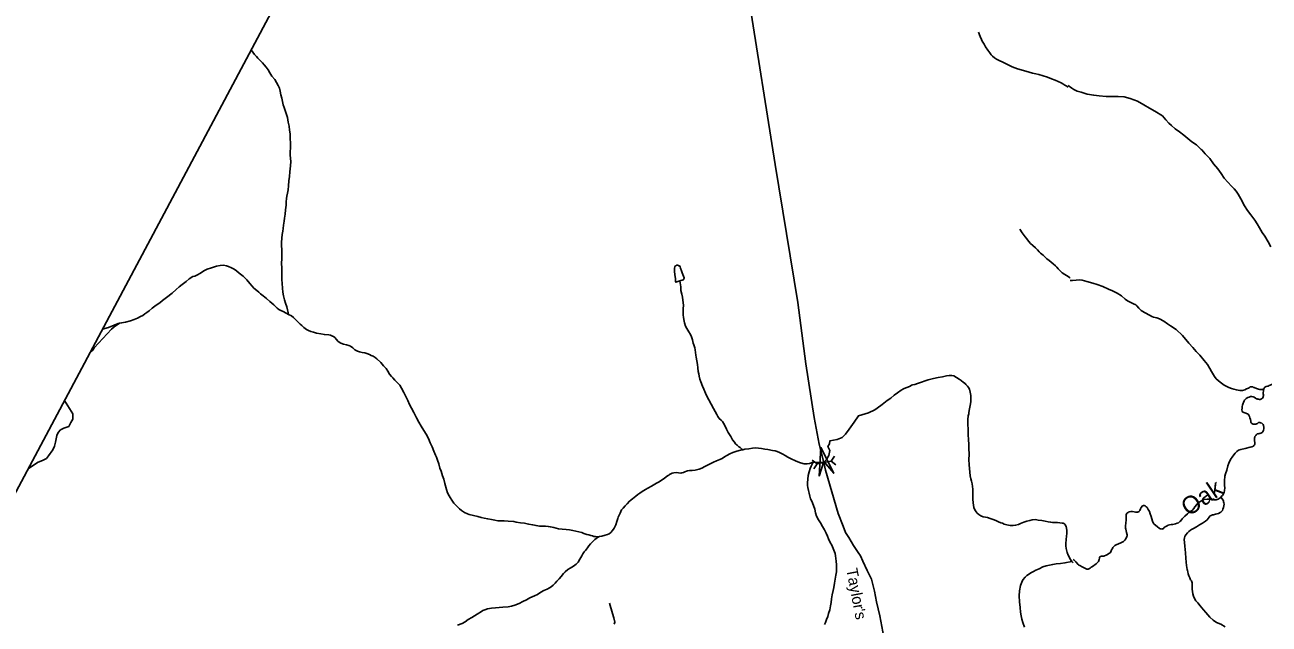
# Model space of a CAD drawing. Extents: x 2220236 to 2384410, y 720751 to 894131.
# Drawn here: x 2286380 to 2296936, y 880140 to 885224 of the extents above; entities that cross this region are included whole.
import ezdxf

# ---------------------------------------------------------------- set-up
doc = ezdxf.new("R2010")
doc.units = 0
doc.layers.add('Default', color=7, linetype='Continuous')

msp = doc.modelspace()

# ---------------------------------------------------------------- linework, layer by layer
at = {"layer": 'Default'}
for p, q in [((2293060, 881530), (2293101, 881500)), ((2293074, 881458), (2293101, 881500)), ((2293101, 881500), (2293220, 881522)), ((2293248, 881564), (2293220, 881522)), ((2293261, 881492), (2293220, 881522))]:
    msp.add_line(p, q, dxfattribs=at)
for points in [[(2293118, 894131), (2291904, 891776), (2258822, 829665), (2255410, 823324), (2242089, 797599), (2231460, 775981), (2225011, 762953), (2220576, 753519)], [(2292523, 885450), (2292745, 884038), (2292937, 882869), (2293005, 882349), (2293075, 881892), (2293118, 881667), (2293158, 881512), (2293172, 881445), (2293280, 881077), (2293323, 880972), (2293342, 880918), (2293370, 880875), (2293410, 880807), (2293449, 880746), (2293470, 880718), (2293490, 880675), (2293527, 880594), (2293562, 880521), (2293588, 880419), (2293605, 880330), (2293634, 880209), (2293693, 879892)], [(2294471, 885161), (2294484, 885125), (2294496, 885099), (2294502, 885086), (2294508, 885078), (2294519, 885059), (2294530, 885038), (2294549, 885010), (2294567, 884988), (2294579, 884971), (2294589, 884958), (2294605, 884944), (2294623, 884933), (2294647, 884921), (2294677, 884908), (2294706, 884893), (2294728, 884881), (2294756, 884867), (2294802, 884852), (2294852, 884836), (2294900, 884823), (2294928, 884815), (2294956, 884809), (2294982, 884804), (2295019, 884791), (2295056, 884779), (2295089, 884766), (2295121, 884755), (2295147, 884743), (2295171, 884731), (2295186, 884723), (2295203, 884713), (2295221, 884704), (2295231, 884695), (2295232, 884695)], [(2288300, 885011), (2288328, 884973), (2288344, 884955), (2288357, 884941), (2288376, 884922), (2288395, 884902), (2288411, 884886), (2288427, 884866), (2288443, 884842), (2288457, 884818), (2288476, 884790), (2288500, 884761), (2288516, 884734), (2288530, 884709), (2288539, 884687), (2288545, 884661), (2288553, 884631), (2288559, 884601), (2288566, 884573), (2288572, 884547), (2288580, 884522), (2288588, 884497), (2288601, 884465), (2288608, 884437), (2288615, 884399), (2288622, 884364), (2288626, 884332), (2288630, 884300), (2288632, 884261), (2288635, 884219), (2288635, 884204), (2288635, 884180), (2288631, 884146), (2288632, 884122), (2288634, 884091), (2288636, 884066), (2288634, 884027), (2288629, 883978), (2288624, 883937), (2288620, 883900), (2288618, 883857), (2288615, 883824), (2288609, 883795), (2288603, 883772), (2288599, 883752), (2288597, 883723), (2288596, 883693), (2288592, 883655), (2288588, 883619), (2288584, 883585), (2288581, 883559), (2288575, 883525), (2288571, 883496), (2288568, 883473), (2288564, 883445), (2288560, 883413), (2288558, 883377), (2288559, 883291), (2288560, 883239), (2288558, 883201), (2288559, 883161), (2288559, 883093), (2288559, 883065), (2288562, 883031), (2288566, 882991), (2288570, 882955), (2288575, 882925), (2288583, 882891), (2288591, 882863), (2288602, 882831), (2288608, 882807), (2288614, 882783), (2288617, 882768)], [(2295232, 884711), (2295262, 884687), (2295278, 884675), (2295308, 884661), (2295340, 884653), (2295392, 884637), (2295448, 884627), (2295494, 884623), (2295554, 884617), (2295600, 884616), (2295656, 884615), (2295706, 884613), (2295758, 884599), (2295818, 884577), (2295872, 884546), (2295920, 884516), (2295966, 884493), (2296030, 884453), (2296060, 884417), (2296086, 884391), (2296108, 884369), (2296140, 884342), (2296176, 884317), (2296212, 884289), (2296246, 884259), (2296280, 884233), (2296320, 884207), (2296360, 884168), (2296364, 884165), (2296394, 884129), (2296434, 884089), (2296464, 884045), (2296500, 884003), (2296528, 883963), (2296554, 883924), (2296586, 883889), (2296618, 883855), (2296640, 883833), (2296656, 883813), (2296674, 883787), (2296696, 883748), (2296706, 883729), (2296716, 883709), (2296728, 883689), (2296752, 883650), (2296780, 883613), (2296814, 883567), (2296834, 883536), (2296854, 883503), (2296878, 883463), (2296900, 883432), (2296928, 883383), (2296950, 883340)], [(2294820, 883490), (2294842, 883460), (2294867, 883426), (2294879, 883410), (2294895, 883390), (2294911, 883370), (2294930, 883353), (2294954, 883333), (2294972, 883315), (2294984, 883299), (2294996, 883286), (2295018, 883270), (2295034, 883256), (2295051, 883238), (2295069, 883226), (2295087, 883212), (2295105, 883197), (2295123, 883180), (2295135, 883168), (2295147, 883155), (2295163, 883137), (2295181, 883121), (2295202, 883105), (2295218, 883097), (2295232, 883090), (2295242, 883081), (2295248, 883076)], [(2287184, 882693), (2287201, 882695), (2287233, 882701), (2287275, 882712), (2287307, 882724), (2287335, 882736), (2287361, 882749), (2287380, 882759), (2287399, 882771), (2287414, 882783), (2287436, 882799), (2287460, 882820), (2287494, 882846), (2287524, 882866), (2287549, 882886), (2287583, 882911), (2287631, 882949), (2287665, 882979), (2287690, 883002), (2287716, 883022), (2287748, 883048), (2287774, 883068), (2287804, 883090), (2287823, 883092), (2287839, 883099), (2287869, 883118), (2287899, 883137), (2287928, 883152), (2287963, 883164), (2288005, 883176), (2288037, 883182), (2288064, 883185), (2288091, 883181), (2288109, 883175), (2288132, 883162), (2288155, 883150), (2288175, 883136), (2288199, 883118), (2288231, 883092), (2288262, 883062), (2288290, 883030), (2288308, 883007), (2288324, 882991), (2288348, 882969), (2288364, 882955), (2288379, 882943), (2288401, 882924), (2288429, 882902), (2288457, 882878), (2288491, 882848), (2288520, 882821), (2288534, 882810), (2288552, 882801), (2288572, 882791), (2288598, 882777), (2288617, 882768)], [(2291936, 883052), (2291902, 883040), (2291901, 883043), (2291900, 883046), (2291900, 883058), (2291899, 883072), (2291895, 883102), (2291891, 883134), (2291890, 883151), (2291891, 883160), (2291893, 883170), (2291897, 883177), (2291903, 883180), (2291909, 883184), (2291912, 883184), (2291920, 883184), (2291928, 883181), (2291934, 883179), (2291939, 883172), (2291943, 883161), (2291951, 883136), (2291957, 883119), (2291972, 883079), (2291972, 883074), (2291971, 883069), (2291970, 883065), (2291968, 883063), (2291964, 883061), (2291936, 883052)], [(2291936, 883052), (2291944, 883002), (2291946, 882969), (2291953, 882939), (2291959, 882913), (2291963, 882889), (2291966, 882869), (2291967, 882843), (2291965, 882817), (2291966, 882791), (2291966, 882762), (2291967, 882744), (2291971, 882725), (2291977, 882695), (2291985, 882669), (2291995, 882647), (2292012, 882621), (2292028, 882597), (2292036, 882576), (2292044, 882552), (2292051, 882524), (2292055, 882510), (2292063, 882483), (2292066, 882468), (2292069, 882444), (2292072, 882422), (2292076, 882404), (2292080, 882374), (2292086, 882343), (2292090, 882314), (2292093, 882284), (2292097, 882262), (2292101, 882244), (2292107, 882218), (2292116, 882196), (2292128, 882160), (2292140, 882132), (2292154, 882100), (2292166, 882074), (2292183, 882043), (2292203, 882005), (2292221, 881969), (2292250, 881917), (2292260, 881901), (2292270, 881885), (2292288, 881870), (2292298, 881858), (2292308, 881846), (2292319, 881824), (2292333, 881794), (2292347, 881766), (2292368, 881732), (2292384, 881704), (2292399, 881683), (2292410, 881669), (2292422, 881657), (2292436, 881645), (2292448, 881637), (2292462, 881625), (2292470, 881619)], [(2295249, 883056), (2295267, 883056), (2295298, 883058), (2295325, 883060), (2295350, 883059), (2295390, 883048), (2295441, 883033), (2295478, 883020), (2295524, 883004), (2295572, 882982), (2295608, 882968), (2295646, 882949), (2295684, 882925), (2295715, 882896), (2295733, 882884), (2295750, 882874), (2295786, 882858), (2295804, 882848), (2295813, 882841), (2295830, 882821), (2295850, 882801), (2295878, 882783), (2295926, 882758), (2295941, 882751), (2295956, 882745), (2295982, 882738), (2296006, 882730), (2296042, 882710), (2296074, 882688), (2296098, 882670), (2296146, 882640), (2296202, 882588), (2296254, 882524), (2296288, 882486), (2296316, 882453), (2296348, 882422), (2296384, 882376), (2296412, 882342), (2296434, 882308), (2296448, 882284), (2296472, 882242), (2296488, 882222), (2296520, 882193), (2296555, 882168), (2296594, 882148), (2296616, 882138), (2296636, 882133), (2296658, 882127), (2296686, 882122), (2296698, 882122), (2296710, 882123), (2296730, 882128), (2296744, 882135), (2296752, 882138), (2296760, 882143), (2296770, 882148), (2296776, 882152), (2296779, 882153), (2296782, 882154), (2296785, 882154), (2296788, 882154), (2296790, 882154), (2296792, 882154), (2296797, 882152), (2296804, 882148), (2296808, 882146), (2296828, 882138), (2296846, 882132), (2296856, 882130), (2296866, 882129), (2296878, 882130), (2296891, 882136)], [(2288617, 882768), (2288618, 882768), (2288642, 882754), (2288658, 882742), (2288674, 882726), (2288694, 882706), (2288717, 882684), (2288729, 882672), (2288747, 882657), (2288769, 882640), (2288787, 882631), (2288807, 882623), (2288829, 882616), (2288855, 882609), (2288891, 882602), (2288922, 882596), (2288959, 882594), (2288973, 882590), (2288989, 882584), (2288998, 882579), (2289010, 882571), (2289024, 882555), (2289036, 882539), (2289046, 882531), (2289060, 882523), (2289082, 882515), (2289108, 882508), (2289128, 882503), (2289143, 882498), (2289162, 882484), (2289180, 882468), (2289190, 882462), (2289203, 882456), (2289218, 882451), (2289243, 882445), (2289264, 882441), (2289282, 882436), (2289303, 882428), (2289318, 882419), (2289335, 882412), (2289352, 882402), (2289367, 882390), (2289399, 882358), (2289424, 882330), (2289444, 882308), (2289460, 882287), (2289474, 882261), (2289490, 882241), (2289501, 882228), (2289518, 882209), (2289533, 882195), (2289545, 882183), (2289561, 882166), (2289575, 882142), (2289594, 882106), (2289612, 882072), (2289628, 882036), (2289644, 882002), (2289659, 881973), (2289681, 881934), (2289703, 881889), (2289722, 881853), (2289742, 881818), (2289764, 881783), (2289784, 881752), (2289803, 881714), (2289819, 881678), (2289835, 881644), (2289850, 881608), (2289864, 881574), (2289872, 881556), (2289882, 881530), (2289891, 881500), (2289901, 881462), (2289911, 881437), (2289924, 881399), (2289934, 881369), (2289944, 881333), (2289957, 881283), (2289966, 881253), (2289979, 881229), (2289989, 881213), (2290003, 881191), (2290020, 881167), (2290038, 881146), (2290052, 881132), (2290068, 881118), (2290085, 881104), (2290111, 881088), (2290136, 881075), (2290150, 881069), (2290185, 881061), (2290223, 881052), (2290251, 881043), (2290277, 881038), (2290307, 881032), (2290340, 881026)], [(2287184, 882693), (2287138, 882661), (2287114, 882642), (2286969, 882485), (2286957, 882465), (2286937, 882451)], [(2287039, 882643), (2287089, 882657), (2287171, 882690), (2287184, 882693)], [(2293067, 881514), (2293158, 881512), (2293181, 881535), (2293200, 881569), (2293210, 881613), (2293193, 881647), (2293205, 881668), (2293210, 881696), (2293271, 881707), (2293314, 881723), (2293341, 881751), (2293374, 881794), (2293415, 881853), (2293452, 881907), (2293536, 881933), (2293591, 881957), (2293611, 881972), (2293652, 882002), (2293696, 882036), (2293726, 882058), (2293754, 882081), (2293783, 882102), (2293815, 882125), (2293835, 882137), (2293853, 882144), (2293871, 882151), (2293891, 882160), (2293903, 882166), (2293913, 882170), (2293931, 882174), (2293953, 882180), (2293970, 882186), (2293988, 882192), (2294018, 882205), (2294044, 882213), (2294090, 882224), (2294128, 882232), (2294166, 882238), (2294200, 882245), (2294222, 882248), (2294243, 882249), (2294260, 882245), (2294284, 882233), (2294306, 882219), (2294324, 882206), (2294344, 882190), (2294358, 882180), (2294364, 882174), (2294377, 882158), (2294385, 882146), (2294393, 882132), (2294401, 882108), (2294405, 882078), (2294405, 882048), (2294404, 882026), (2294399, 881994), (2294394, 881966), (2294389, 881936), (2294387, 881924), (2294383, 881906), (2294379, 881876), (2294379, 881834), (2294382, 881794), (2294384, 881752), (2294385, 881700), (2294387, 881668), (2294389, 881632), (2294390, 881580), (2294388, 881536), (2294391, 881492), (2294393, 881460), (2294397, 881428), (2294401, 881398), (2294406, 881372), (2294412, 881352), (2294418, 881330), (2294420, 881308), (2294423, 881284), (2294421, 881256), (2294421, 881226), (2294423, 881199), (2294426, 881168), (2294429, 881148), (2294432, 881129), (2294440, 881110), (2294450, 881092)], [(2296891, 882136), (2296888, 882122), (2296887, 882115), (2296886, 882104), (2296886, 882094), (2296888, 882086), (2296888, 882078), (2296886, 882071), (2296884, 882066), (2296879, 882058), (2296872, 882052), (2296865, 882048), (2296860, 882046), (2296854, 882046), (2296847, 882047), (2296840, 882048), (2296834, 882050), (2296828, 882052), (2296820, 882056), (2296808, 882064), (2296801, 882067), (2296790, 882070), (2296785, 882071), (2296778, 882070), (2296766, 882066), (2296756, 882062), (2296741, 882053), (2296733, 882045), (2296728, 882039), (2296725, 882034), (2296719, 882021), (2296716, 882014), (2296712, 882005), (2296710, 881996), (2296708, 881985), (2296706, 881972), (2296705, 881958), (2296706, 881946), (2296709, 881940), (2296716, 881937), (2296722, 881934), (2296738, 881930), (2296744, 881928), (2296753, 881923), (2296758, 881920), (2296764, 881912), (2296770, 881900), (2296773, 881890), (2296777, 881877), (2296781, 881862), (2296782, 881852), (2296784, 881848), (2296788, 881843), (2296794, 881838), (2296797, 881837), (2296800, 881837), (2296806, 881836), (2296818, 881836), (2296823, 881837), (2296828, 881838), (2296836, 881842), (2296844, 881848), (2296847, 881850), (2296852, 881850), (2296858, 881850), (2296864, 881848), (2296873, 881844), (2296880, 881840), (2296883, 881837), (2296886, 881832), (2296888, 881826), (2296890, 881810), (2296890, 881796), (2296888, 881784), (2296886, 881778), (2296883, 881773), (2296879, 881769), (2296876, 881766), (2296871, 881762), (2296867, 881760), (2296864, 881759), (2296860, 881758), (2296850, 881757), (2296843, 881755), (2296838, 881754), (2296835, 881753), (2296829, 881748), (2296826, 881746), (2296822, 881740), (2296816, 881731), (2296814, 881725), (2296812, 881719), (2296812, 881714), (2296812, 881695), (2296814, 881682), (2296814, 881668), (2296814, 881666)], [(2296960, 882174), (2296956, 882172), (2296946, 882168), (2296935, 882163), (2296929, 882160), (2296922, 882158), (2296912, 882156), (2296904, 882153), (2296898, 882148), (2296895, 882145), (2296893, 882141), (2296891, 882136)], [(2286408, 881457), (2286453, 881489), (2286492, 881514), (2286531, 881528), (2286563, 881546), (2286581, 881567), (2286618, 881619), (2286632, 881649), (2286641, 881684), (2286641, 881684), (2286650, 881739), (2286662, 881766), (2286682, 881787), (2286710, 881803), (2286710, 881803), (2286753, 881817), (2286753, 881817), (2286770, 881851), (2286770, 881851), (2286788, 881879), (2286788, 881879), (2286786, 881925), (2286717, 882038)], [(2291696, 881309), (2291739, 881335), (2291757, 881345), (2291777, 881359), (2291807, 881379), (2291833, 881397), (2291843, 881404), (2291849, 881408), (2291860, 881415), (2291872, 881420), (2291887, 881424), (2291907, 881426), (2291925, 881424), (2291945, 881421), (2291954, 881423), (2291968, 881427), (2291978, 881433), (2291992, 881438), (2292002, 881441), (2292020, 881443), (2292040, 881443), (2292068, 881446), (2292100, 881454), (2292124, 881462), (2292150, 881478), (2292176, 881490), (2292204, 881505), (2292223, 881513), (2292249, 881525), (2292275, 881535), (2292295, 881545), (2292315, 881558), (2292335, 881570), (2292361, 881584), (2292387, 881597), (2292421, 881608), (2292450, 881615), (2292470, 881619)], [(2292470, 881619), (2292488, 881623), (2292522, 881627), (2292552, 881632), (2292580, 881634), (2292604, 881632), (2292630, 881629), (2292658, 881625), (2292682, 881621), (2292722, 881613), (2292745, 881610), (2292761, 881605), (2292783, 881596), (2292809, 881582), (2292829, 881570), (2292853, 881557), (2292875, 881545), (2292923, 881521), (2292961, 881508), (2292991, 881501), (2293016, 881499), (2293036, 881503), (2293067, 881514)], [(2296814, 881666), (2296812, 881660), (2296807, 881654), (2296802, 881650), (2296789, 881645), (2296774, 881640), (2296734, 881630), (2296696, 881621), (2296677, 881615), (2296661, 881604), (2296648, 881590), (2296628, 881566), (2296609, 881537), (2296593, 881504), (2296586, 881482), (2296576, 881446), (2296566, 881416), (2296560, 881394), (2296556, 881356), (2296556, 881340), (2296558, 881316), (2296560, 881296), (2296558, 881274), (2296554, 881256), (2296548, 881244), (2296540, 881232), (2296530, 881222), (2296525, 881218)], [(2293067, 881514), (2293051, 881480), (2293042, 881459), (2293034, 881432), (2293026, 881400), (2293023, 881370), (2293021, 881338), (2293021, 881316), (2293023, 881298), (2293027, 881274), (2293033, 881250), (2293040, 881224), (2293046, 881204), (2293056, 881182), (2293070, 881146), (2293081, 881114), (2293087, 881083), (2293095, 881055), (2293112, 881025), (2293130, 880999), (2293147, 880969), (2293164, 880939), (2293178, 880911), (2293189, 880885), (2293199, 880862), (2293213, 880833), (2293225, 880809), (2293238, 880782), (2293244, 880766), (2293254, 880740), (2293258, 880720), (2293260, 880696), (2293262, 880674), (2293265, 880642), (2293267, 880612), (2293265, 880584), (2293260, 880556), (2293254, 880520), (2293248, 880488), (2293243, 880451), (2293237, 880425), (2293229, 880389), (2293223, 880353), (2293220, 880322), (2293216, 880294), (2293208, 880261), (2293199, 880229), (2293191, 880203), (2293181, 880179), (2293171, 880153), (2293165, 880135)], [(2291246, 880881), (2291256, 880882), (2291276, 880887), (2291302, 880893), (2291324, 880899), (2291338, 880907), (2291350, 880917), (2291365, 880933), (2291379, 880954), (2291393, 880982), (2291403, 881010), (2291410, 881036), (2291414, 881048), (2291430, 881082), (2291443, 881108), (2291456, 881124), (2291473, 881144), (2291489, 881160), (2291511, 881183), (2291535, 881203), (2291562, 881225), (2291580, 881240), (2291598, 881251), (2291616, 881264), (2291646, 881282), (2291666, 881292), (2291696, 881309)], [(2296525, 881218), (2296520, 881212), (2296504, 881200), (2296495, 881196), (2296488, 881194), (2296478, 881193), (2296469, 881193), (2296464, 881194), (2296442, 881198), (2296433, 881200), (2296420, 881200), (2296410, 881200), (2296382, 881196), (2296368, 881188), (2296338, 881172), (2296307, 881134), (2296296, 881120), (2296284, 881105), (2296276, 881100), (2296256, 881086), (2296242, 881074), (2296221, 881056), (2296204, 881040), (2296198, 881032), (2296183, 881013), (2296179, 881009), (2296166, 881000), (2296156, 880995), (2296142, 880990), (2296120, 880986), (2296104, 880984), (2296092, 880982), (2296080, 880978), (2296070, 880974), (2296053, 880965), (2296046, 880960), (2296044, 880956), (2296040, 880950), (2296035, 880948), (2296032, 880947), (2296025, 880946), (2296018, 880948), (2296012, 880949), (2296004, 880954), (2295990, 880964), (2295972, 880978), (2295962, 880988), (2295952, 881000), (2295946, 881012), (2295940, 881032), (2295934, 881054), (2295928, 881074), (2295920, 881096), (2295910, 881112), (2295900, 881128), (2295894, 881135), (2295888, 881140), (2295884, 881142), (2295877, 881145), (2295872, 881146), (2295868, 881146), (2295864, 881144), (2295860, 881141), (2295858, 881140), (2295852, 881133), (2295850, 881130), (2295844, 881118), (2295838, 881104), (2295834, 881099), (2295832, 881096), (2295828, 881093), (2295824, 881092), (2295818, 881090), (2295813, 881090), (2295803, 881090), (2295790, 881093), (2295778, 881095), (2295762, 881094), (2295752, 881093), (2295746, 881092), (2295739, 881088), (2295734, 881085), (2295730, 881081), (2295728, 881078), (2295726, 881074), (2295724, 881066), (2295723, 881060), (2295724, 881026), (2295720, 880994), (2295717, 880976), (2295718, 880954), (2295720, 880944), (2295723, 880932), (2295727, 880918), (2295731, 880898), (2295731, 880890), (2295729, 880883)], [(2296525, 881218), (2296538, 881202), (2296544, 881193), (2296548, 881185), (2296550, 881178), (2296552, 881170), (2296554, 881156), (2296553, 881144), (2296548, 881130), (2296544, 881114), (2296540, 881104), (2296536, 881098), (2296532, 881094), (2296526, 881089), (2296520, 881086), (2296506, 881079), (2296494, 881076), (2296480, 881072), (2296464, 881068), (2296454, 881066), (2296449, 881064), (2296443, 881061), (2296437, 881058), (2296433, 881055), (2296426, 881046), (2296410, 881024), (2296396, 881012), (2296372, 880996), (2296346, 880982), (2296320, 880966), (2296294, 880952), (2296276, 880942), (2296268, 880936), (2296254, 880925), (2296244, 880914), (2296230, 880898), (2296224, 880890), (2296220, 880883), (2296217, 880873), (2296216, 880858), (2296218, 880832), (2296220, 880802), (2296226, 880744), (2296228, 880700), (2296232, 880666), (2296236, 880638), (2296240, 880604), (2296242, 880594), (2296246, 880582), (2296250, 880566), (2296254, 880550), (2296262, 880532), (2296270, 880516), (2296278, 880506), (2296281, 880497), (2296282, 880490), (2296282, 880464), (2296282, 880436), (2296286, 880415), (2296290, 880398), (2296294, 880377), (2296300, 880362), (2296314, 880338), (2296330, 880320), (2296352, 880296), (2296380, 880262), (2296400, 880238), (2296432, 880200), (2296462, 880173), (2296490, 880154), (2296526, 880140), (2296564, 880118)], [(2294450, 881092), (2294460, 881080), (2294472, 881070), (2294490, 881058), (2294511, 881051), (2294529, 881047), (2294547, 881043), (2294569, 881035), (2294595, 881026), (2294617, 881018), (2294639, 881008), (2294661, 881000), (2294675, 880995), (2294687, 880989), (2294711, 880981), (2294738, 880977), (2294765, 880977), (2294785, 880979), (2294809, 880986), (2294827, 880992), (2294855, 881004), (2294881, 881013), (2294905, 881020), (2294927, 881025), (2294953, 881026), (2294976, 881023), (2295007, 881019), (2295037, 881012), (2295061, 881008), (2295083, 881004), (2295097, 881002), (2295141, 881001), (2295161, 881000), (2295179, 880997), (2295189, 880995), (2295195, 880993), (2295203, 880987), (2295207, 880981), (2295213, 880969), (2295216, 880955), (2295219, 880933), (2295219, 880909), (2295218, 880885), (2295214, 880857), (2295212, 880825), (2295212, 880803), (2295215, 880780), (2295219, 880759), (2295223, 880747), (2295231, 880725), (2295241, 880705), (2295249, 880691), (2295258, 880678), (2295263, 880672)], [(2290340, 881026), (2290368, 881021), (2290393, 881017), (2290417, 881015), (2290447, 881016), (2290479, 881013), (2290527, 881010), (2290549, 881006), (2290585, 881000), (2290619, 880995), (2290653, 880989), (2290689, 880981), (2290717, 880976), (2290745, 880972), (2290771, 880970), (2290797, 880971), (2290821, 880969), (2290839, 880965), (2290869, 880959), (2290907, 880949), (2290939, 880945), (2290973, 880942), (2291001, 880939), (2291028, 880935), (2291055, 880928), (2291079, 880923), (2291104, 880917), (2291123, 880909), (2291148, 880899), (2291164, 880896), (2291182, 880892), (2291195, 880888), (2291208, 880884), (2291220, 880882), (2291233, 880880), (2291244, 880880), (2291246, 880881)], [(2291246, 880881), (2291216, 880858), (2291198, 880842), (2291180, 880822), (2291165, 880804), (2291153, 880788), (2291137, 880765), (2291126, 880752), (2291115, 880735), (2291105, 880719), (2291089, 880691), (2291074, 880665), (2291058, 880649), (2291034, 880630), (2291006, 880614), (2290987, 880602), (2290964, 880582), (2290951, 880568), (2290931, 880545), (2290913, 880525), (2290893, 880503), (2290878, 880487), (2290862, 880469), (2290844, 880457), (2290830, 880448), (2290810, 880436), (2290784, 880424), (2290756, 880410), (2290729, 880392), (2290704, 880380), (2290665, 880363), (2290635, 880347), (2290605, 880331), (2290573, 880314), (2290537, 880300), (2290509, 880292), (2290479, 880287), (2290435, 880283), (2290404, 880281), (2290372, 880278), (2290338, 880274), (2290306, 880268), (2290282, 880261), (2290266, 880256), (2290254, 880247), (2290216, 880223), (2290173, 880197), (2290142, 880178), (2290115, 880160), (2290089, 880146), (2290051, 880132)], [(2295729, 880883), (2295721, 880864), (2295713, 880852), (2295701, 880840), (2295678, 880828), (2295638, 880812), (2295628, 880806), (2295618, 880797), (2295611, 880789), (2295606, 880781), (2295599, 880770), (2295594, 880754), (2295586, 880745), (2295577, 880738), (2295566, 880730), (2295554, 880724), (2295539, 880718), (2295535, 880717), (2295527, 880716), (2295513, 880715), (2295506, 880714), (2295499, 880710), (2295497, 880706), (2295496, 880700), (2295493, 880687), (2295491, 880679), (2295487, 880672), (2295484, 880666), (2295478, 880660), (2295469, 880652), (2295437, 880629), (2295427, 880622), (2295418, 880615), (2295405, 880608), (2295402, 880606), (2295398, 880606), (2295392, 880605), (2295388, 880607), (2295385, 880608), (2295367, 880617), (2295351, 880626), (2295329, 880636), (2295322, 880639), (2295315, 880646), (2295295, 880668), (2295283, 880682), (2295280, 880685), (2295273, 880687)], [(2295263, 880672), (2295204, 880659), (2295166, 880655), (2295128, 880650), (2295100, 880646), (2295072, 880640), (2295044, 880634), (2295016, 880625), (2294984, 880610), (2294956, 880597), (2294937, 880587), (2294915, 880575), (2294895, 880562), (2294879, 880552), (2294865, 880538), (2294847, 880516), (2294838, 880496), (2294828, 880466), (2294818, 880422), (2294816, 880379), (2294819, 880329), (2294824, 880282), (2294828, 880240), (2294832, 880210), (2294838, 880182), (2294846, 880152), (2294861, 880114)], [(2295263, 880672), (2295268, 880666), (2295273, 880661)], [(2291339, 880317), (2291364, 880231), (2291377, 880192), (2291384, 880157), (2291380, 880138)]]:
    msp.add_lwpolyline(points, dxfattribs=at)
msp.add_lwpolyline([(2293119, 881395), (2293134, 881638), (2293243, 881420), (2293158, 881519)], close=True, dxfattribs=at)

# ---------------------------------------------------------------- texts
for s, height, rotation, p in [('Oak', 150, 34.1256, (2296253, 881049)), ("Taylor's", 95, 280.7178, (2293348, 880605))]:
    msp.add_text(s, height=height, rotation=rotation, dxfattribs=at).set_placement(p)

doc.saveas('drawing.dxf')
